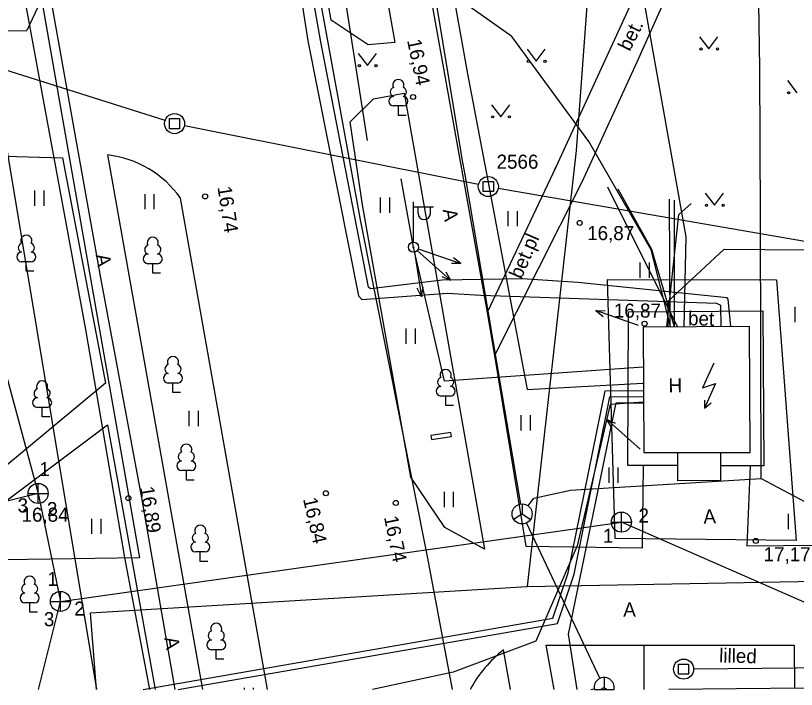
# Model space of a CAD drawing. Extents: x 713540 to 713867, y 6589774 to 6590061.
# Drawn here: x 713700.77 to 713739.67, y 6589774.07 to 6589807.61 of the extents above; entities that cross this region are included whole.
import ezdxf

# ---------------------------------------------------------------- set-up
doc = ezdxf.new("R2010")
doc.units = 0
for name, color, linetype in [('DKAEV', 7, 'Continuous'), ('HALJASTUS', 7, 'Continuous'), ('HOONE', 7, 'Continuous'), ('HOONEDET', 7, 'Continuous'), ('KAEVU_NR', 7, 'Continuous'), ('KKAEV', 7, 'Continuous'), ('KORGUS', 7, 'Continuous'), ('KPKAABEL', 7, 'Continuous'), ('KTRASS', 7, 'Continuous'), ('MPKAABEL', 7, 'Continuous'), ('MPOHULIIN', 7, 'Continuous'), ('POST', 7, 'Continuous'), ('PUU', 7, 'Continuous'), ('RAJATIS', 7, 'Continuous'), ('SIKAEV', 7, 'Continuous'), ('SITRASS', 7, 'Continuous'), ('TEE', 7, 'Continuous'), ('TORU NR', 7, 'Continuous'), ('VTRASS', 7, 'Continuous'), ('Слой 1', 7, 'Continuous')]:
    doc.layers.add(name, color=color, linetype=linetype)

msp = doc.modelspace()

# ---------------------------------------------------------------- linework, layer by layer
at = {"layer": 'DKAEV'}
for p, q in [((713708.442, 6589801.983), (713708.442, 6589802.483)), ((713708.442, 6589802.483), (713708.942, 6589802.483)), ((713708.942, 6589802.483), (713708.942, 6589801.983)), ((713708.942, 6589801.983), (713708.442, 6589801.983)), ((713724.07, 6589798.85), (713724.07, 6589799.35)), ((713724.07, 6589799.35), (713724.57, 6589799.35)), ((713724.57, 6589799.35), (713724.57, 6589798.85)), ((713724.57, 6589798.85), (713724.07, 6589798.85)), ((713733.798, 6589774.828), (713733.798, 6589775.328)), ((713733.798, 6589775.328), (713734.298, 6589775.328)), ((713734.298, 6589775.328), (713734.298, 6589774.828)), ((713734.298, 6589774.828), (713733.798, 6589774.828))]:
    msp.add_line(p, q, dxfattribs=at)
for centre in [(713708.692, 6589802.233), (713724.32, 6589799.1), (713734.048, 6589775.078)]:
    msp.add_circle(centre, 0.5, dxfattribs=at)
at = {"layer": 'HALJASTUS'}
for p, q in [((713734.847, 6589806.557), (713735.31, 6589805.95)), ((713735.31, 6589805.95), (713735.756, 6589806.557)), ((713726.247, 6589805.947), (713726.71, 6589805.34)), ((713726.71, 6589805.34), (713727.156, 6589805.947)), ((713717.837, 6589805.727), (713718.3, 6589805.12)), ((713718.3, 6589805.12), (713718.746, 6589805.727)), ((713739.217, 6589804.377), (713739.68, 6589803.77)), ((713724.477, 6589803.177), (713724.94, 6589802.57)), ((713724.94, 6589802.57), (713725.386, 6589803.177)), ((713701.717, 6589798.909), (713701.717, 6589798.148)), ((713702.172, 6589798.909), (713702.172, 6589798.148)), ((713735.127, 6589798.777), (713735.59, 6589798.17)), ((713735.59, 6589798.17), (713736.036, 6589798.777)), ((713707.201, 6589798.73), (713707.201, 6589797.969)), ((713707.656, 6589798.73), (713707.656, 6589797.969)), ((713718.935, 6589798.55), (713718.935, 6589797.789)), ((713719.39, 6589798.55), (713719.39, 6589797.789)), ((713725.297, 6589797.884), (713725.297, 6589797.123)), ((713725.752, 6589797.884), (713725.752, 6589797.123)), ((713731.873, 6589795.324), (713731.873, 6589794.563)), ((713732.328, 6589795.324), (713732.328, 6589794.563)), ((713739.585, 6589793.113), (713739.585, 6589792.352)), ((713720.215, 6589792.039), (713720.215, 6589791.278)), ((713720.67, 6589792.039), (713720.67, 6589791.278)), ((713709.408, 6589787.928), (713709.408, 6589787.167)), ((713709.863, 6589787.928), (713709.863, 6589787.167)), ((713725.943, 6589787.715), (713725.943, 6589786.954)), ((713726.398, 6589787.715), (713726.398, 6589786.954)), ((713730.316, 6589785.116), (713730.316, 6589784.355)), ((713730.771, 6589785.116), (713730.771, 6589784.355)), ((713722.115, 6589783.9), (713722.115, 6589783.139)), ((713722.57, 6589783.9), (713722.57, 6589783.139)), ((713739.253, 6589782.808), (713739.253, 6589782.047)), ((713704.559, 6589782.566), (713704.559, 6589781.805)), ((713705.014, 6589782.566), (713705.014, 6589781.805)), ((713712.152, 6589774.151), (713712.152, 6589774.068)), ((713712.607, 6589774.151), (713712.607, 6589774.068))]:
    msp.add_line(p, q, dxfattribs=at)
for points in [[(713718.296, 6589801.399), (713715.53, 6589819.13)], [(713732.089, 6589774.068), (713732.086, 6589776.267)]]:
    msp.add_lwpolyline(points, dxfattribs=at)
for centre in [(713734.909, 6589805.95), (713735.738, 6589805.95), (713726.309, 6589805.34), (713727.138, 6589805.34), (713717.899, 6589805.12), (713718.728, 6589805.12), (713739.279, 6589803.77), (713724.539, 6589802.57), (713725.368, 6589802.57), (713735.189, 6589798.17), (713736.018, 6589798.17)]:
    msp.add_circle(centre, 0.055, dxfattribs=at)
at = {"layer": 'HOONE'}
for p, q in [((713735.561, 6589790.316), (713734.993, 6589789.073)), ((713734.993, 6589789.073), (713735.64, 6589789.298)), ((713735.64, 6589789.298), (713735.085, 6589788.069)), ((713735.085, 6589788.465), (713735.085, 6589788.069)), ((713735.085, 6589788.069), (713735.416, 6589788.333))]:
    msp.add_line(p, q, dxfattribs=at)
for points in [[(713726.12, 6589826.52), (713727.58, 6589820.77), (713727.89, 6589819.14), (713729.58, 6589812.84), (713728.69, 6589800.9), (713726.25, 6589779.19)], [(713704.798, 6589774.068), (713704.5, 6589777.88), (713726.25, 6589779.19), (713756.88, 6589779.76), (713802.063, 6589780.323), (713802.696, 6589780.331), (713812.22, 6589780.45), (713824.89, 6589807.23), (713827.83, 6589806.02)], [(713708.215, 6589802.384), (713697.597, 6589805.739)], [(713709.182, 6589802.136), (713723.835, 6589799.221)], [(713700.347, 6589800.843), (713704.8, 6589774.068)], [(713724.813, 6589799.015), (713793.791, 6589787.108)], [(713737.329, 6589792.134), (713732.028, 6589792.104), (713732.063, 6589785.854), (713737.364, 6589785.863), (713737.329, 6589792.134)], [(713735.88, 6589785.861), (713735.883, 6589784.465), (713733.767, 6589784.453), (713733.765, 6589785.857)], [(713734.548, 6589775.083), (713765.244, 6589775.391)]]:
    msp.add_lwpolyline(points, dxfattribs=at)
at = {"layer": 'KKAEV'}
for p, q in [((713701.893, 6589783.324), (713701.893, 6589784.324)), ((713701.393, 6589783.824), (713702.393, 6589783.824)), ((713730.949, 6589781.894), (713730.949, 6589782.894)), ((713730.449, 6589782.394), (713731.449, 6589782.394)), ((713703.004, 6589777.948), (713703.004, 6589778.948)), ((713702.504, 6589778.448), (713703.504, 6589778.448))]:
    msp.add_line(p, q, dxfattribs=at)
for centre in [(713701.893, 6589783.824), (713730.949, 6589782.394), (713703.004, 6589778.448)]:
    msp.add_circle(centre, 0.5, dxfattribs=at)
at = {"layer": 'KORGUS'}
for centre in [(713720.57, 6589803.56), (713710.21, 6589798.61), (713728.87, 6589797.29), (713732.1, 6589792.27), (713706.39, 6589783.59), (713716.23, 6589783.83), (713719.71, 6589783.35), (713737.64, 6589781.46)]:
    msp.add_circle(centre, 0.125, dxfattribs=at)
at = {"layer": 'KPKAABEL'}
for points in [[(713700.447, 6589886.145), (713701.061, 6589885.962), (713701.248, 6589885.623), (713703.334, 6589872.63), (713704.833, 6589863.294), (713707.784, 6589847.812), (713713.528, 6589817.88), (713715.336, 6589806.351), (713717.846, 6589793.663), (713718.024, 6589793.474), (713722.293, 6589793.794), (713723.951, 6589793.699), (713735.68, 6589793.289), (713735.884, 6589793.19), (713735.895, 6589792.126)], [(713736.4, 6589792.129), (713736.273, 6589793.498), (713736.211, 6589793.555), (713728.781, 6589794.331), (713726.012, 6589794.505), (713722.026, 6589794.438), (713718.442, 6589794.01), (713718.345, 6589794.091), (713715.955, 6589806.397), (713713.917, 6589817.996), (713710.127, 6589839.185), (713708.399, 6589847.895)]]:
    msp.add_lwpolyline(points, dxfattribs=at)
at = {"layer": 'KTRASS'}
for p, q in [((713697.109, 6589801.511), (713701.893, 6589783.824)), ((713701.893, 6589783.824), (713692.201, 6589781.393)), ((713701.893, 6589783.824), (713703.004, 6589778.448)), ((713703.004, 6589778.448), (713730.949, 6589782.394)), ((713742.473, 6589777.348), (713730.949, 6589782.394)), ((713701.911, 6589774.068), (713703.004, 6589778.448))]:
    msp.add_line(p, q, dxfattribs=at)
at = {"layer": 'MPKAABEL'}
for points in [[(713694.011, 6589938.961), (713692.89, 6589933.64), (713698.13, 6589925.84), (713701.56, 6589922.83), (713707.37, 6589919), (713707.983, 6589913.318), (713708.27, 6589910.66), (713700.37, 6589905.55), (713699.23, 6589901.46), (713701.24, 6589889.8), (713704.212, 6589873.404), (713706.92, 6589858.46), (713712.25, 6589828.58), (713717.93, 6589797.45), (713721.28, 6589780.69), (713722.515, 6589774.068)], [(713733.391, 6589792.128), (713732.429, 6589795.958), (713729.329, 6589801.34), (713725.485, 6589806.569), (713715.308, 6589813.781), (713706.433, 6589812.173), (713706.056, 6589818.501), (713702.321, 6589837.617), (713696.514, 6589869.947), (713694.084, 6589874.558), (713687.448, 6589873.302), (713670.227, 6589869.773), (713666.658, 6589869.039)], [(713730.01, 6589820.88), (713730.22, 6589818.69), (713733.842, 6589798.375), (713734.16, 6589796.59), (713734.053, 6589792.116)], [(713633.563, 6589809.916), (713654.618, 6589810.191), (713654.93, 6589810.196), (713666.083, 6589810.341), (713690.526, 6589810.39), (713694.651, 6589811.012), (713704.48, 6589811.17), (713715.623, 6589812.086), (713715.845, 6589812.105), (713721.87, 6589812.6), (713723.29, 6589804.72), (713724.128, 6589800.265), (713724.224, 6589799.756), (713726.25, 6589788.99), (713732.01, 6589789.32)], [(713732.03, 6589790.11), (713722.14, 6589789.42), (713720.593, 6589796.085), (713719.97, 6589799.484)], [(713733.748, 6589792.114), (713730.278, 6589799.069)], [(713733.599, 6589792.113), (713732.468, 6589795.974), (713730.789, 6589798.969)], [(713733.378, 6589792.112), (713733.349, 6589798.471)], [(713733.597, 6589792.113), (713733.589, 6589798.424)], [(713733.217, 6589792.111), (713733.811, 6589797.716), (713734.417, 6589798.263)], [(713733.277, 6589792.111), (713733.27, 6589793.4), (713736.06, 6589795.98), (713742.16, 6589795.93), (713742.89, 6589782.79), (713745.398, 6589782.812), (713776.9, 6589782.991), (713793.62, 6589783.07), (713794.36, 6589783.55), (713803.66, 6589789.6), (713809, 6589792.98)], [(713708.877, 6589774.068), (713727.76, 6589777.35), (713728.59, 6589779.8), (713730.38, 6589788.64), (713732.048, 6589788.649)], [(713732.049, 6589788.361), (713730.39, 6589788.25), (713728.75, 6589781.21), (713726.685, 6589776.464), (713722.57, 6589774.933), (713718.548, 6589774.068)], [(713728.745, 6589774.068), (713728.32, 6589776.82), (713730.68, 6589788.33), (713732.049, 6589788.338)]]:
    msp.add_lwpolyline(points, dxfattribs=at)
at = {"layer": 'MPOHULIIN'}
for p, q in [((713720.634, 6589795.839), (713720.998, 6589793.618)), ((713720.78, 6589795.919), (713722.459, 6589794.421)), ((713720.829, 6589796.003), (713722.954, 6589795.263)), ((713722.954, 6589795.263), (713722.479, 6589795.272)), ((713722.954, 6589795.263), (713722.578, 6589795.554)), ((713722.459, 6589794.421), (713722.023, 6589794.611)), ((713722.459, 6589794.421), (713722.222, 6589794.834)), ((713720.998, 6589793.618), (713721.073, 6589794.088)), ((713720.998, 6589793.618), (713720.778, 6589794.04)), ((713729.667, 6589792.926), (713730.044, 6589792.636)), ((713729.667, 6589792.926), (713730.143, 6589792.918)), ((713731.792, 6589792.187), (713729.667, 6589792.926)), ((713730.198, 6589787.518), (713730.434, 6589787.106)), ((713730.198, 6589787.518), (713730.633, 6589787.328)), ((713731.877, 6589786.021), (713730.198, 6589787.518))]:
    msp.add_line(p, q, dxfattribs=at)
at = {"layer": 'POST'}
for p, q in [((713720.593, 6589796.335), (713720.593, 6589798.335)), ((713720.593, 6589798.085), (713721.593, 6589798.085)), ((713720.82, 6589797.765), (713720.82, 6589798.085)), ((713721.433, 6589797.765), (713721.433, 6589798.085))]:
    msp.add_line(p, q, dxfattribs=at)
for radius in [0.25, 0.0234]:
    msp.add_circle((713720.593, 6589796.085), radius, dxfattribs=at)
msp.add_arc((713721.126, 6589797.765), 0.306, 180, 0, dxfattribs=at)
at = {"layer": 'PUU'}
for p, q in [((713720.08, 6589803.115), (713719.6, 6589803.115)), ((713719.84, 6589802.64), (713719.84, 6589803.115)), ((713720.22, 6589802.64), (713719.84, 6589802.64)), ((713701.545, 6589795.359), (713701.065, 6589795.359)), ((713701.305, 6589794.884), (713701.305, 6589795.359)), ((713707.846, 6589795.26), (713707.366, 6589795.26)), ((713707.606, 6589794.785), (713707.606, 6589795.26)), ((713701.685, 6589794.884), (713701.305, 6589794.884)), ((713707.986, 6589794.785), (713707.606, 6589794.785)), ((713708.848, 6589789.32), (713708.368, 6589789.32)), ((713708.608, 6589788.845), (713708.608, 6589789.32)), ((713708.988, 6589788.845), (713708.608, 6589788.845)), ((713722.438, 6589788.674), (713721.958, 6589788.674)), ((713722.198, 6589788.199), (713722.198, 6589788.674)), ((713702.333, 6589788.108), (713701.853, 6589788.108)), ((713702.093, 6589787.633), (713702.093, 6589788.108)), ((713722.578, 6589788.199), (713722.198, 6589788.199)), ((713702.473, 6589787.633), (713702.093, 6589787.633)), ((713709.519, 6589784.961), (713709.039, 6589784.961)), ((713709.279, 6589784.486), (713709.279, 6589784.961)), ((713709.659, 6589784.486), (713709.279, 6589784.486)), ((713710.211, 6589780.916), (713709.731, 6589780.916)), ((713709.971, 6589780.441), (713709.971, 6589780.916)), ((713710.351, 6589780.441), (713709.971, 6589780.441)), ((713701.715, 6589778.38), (713701.235, 6589778.38)), ((713701.475, 6589777.905), (713701.475, 6589778.38)), ((713701.855, 6589777.905), (713701.475, 6589777.905)), ((713711.005, 6589776.045), (713710.525, 6589776.045)), ((713710.765, 6589775.57), (713710.765, 6589776.045)), ((713711.145, 6589775.57), (713710.765, 6589775.57))]:
    msp.add_line(p, q, dxfattribs=at)
for centre, radius, start, end in [((713719.84, 6589804.16), 0.277, 332.5799, 207.4201), ((713719.67, 6589803.813), 0.233, 109.0217, 253.1415), ((713720.01, 6589803.813), 0.233, 286.8508, 70.9859), ((713719.603, 6589803.352), 0.238, 90.0016, 269.3953), ((713720.077, 6589803.352), 0.238, 270.6047, 89.9984), ((713701.305, 6589796.404), 0.277, 332.5799, 207.4201), ((713707.606, 6589796.305), 0.277, 332.5799, 207.4201), ((713701.135, 6589796.056), 0.233, 109.0217, 253.1415), ((713701.475, 6589796.056), 0.233, 286.8508, 70.9859), ((713707.435, 6589795.958), 0.233, 109.0217, 253.1415), ((713707.776, 6589795.958), 0.233, 286.8508, 70.9859), ((713701.067, 6589795.596), 0.238, 90.0016, 269.3953), ((713701.542, 6589795.596), 0.238, 270.6047, 89.9984), ((713707.368, 6589795.498), 0.238, 90.0016, 269.3953), ((713707.843, 6589795.498), 0.238, 270.6047, 89.9984), ((713708.608, 6589790.365), 0.277, 332.5799, 207.4201), ((713708.438, 6589790.017), 0.233, 109.0217, 253.1415), ((713708.778, 6589790.017), 0.233, 286.8508, 70.9859), ((713722.198, 6589789.719), 0.277, 332.5799, 207.4201), ((713702.093, 6589789.153), 0.277, 332.5799, 207.4201), ((713708.37, 6589789.557), 0.238, 90.0016, 269.3953), ((713708.845, 6589789.557), 0.238, 270.6047, 89.9984), ((713722.028, 6589789.372), 0.233, 109.0217, 253.1415), ((713722.368, 6589789.372), 0.233, 286.8508, 70.9859), ((713701.923, 6589788.806), 0.233, 109.0217, 253.1415), ((713702.263, 6589788.806), 0.233, 286.8508, 70.9859), ((713721.96, 6589788.912), 0.238, 90.0016, 269.3953), ((713722.435, 6589788.912), 0.238, 270.6047, 89.9984), ((713701.856, 6589788.346), 0.238, 90.0016, 269.3953), ((713702.331, 6589788.346), 0.238, 270.6047, 89.9984), ((713709.279, 6589786.006), 0.277, 332.5799, 207.4201), ((713709.109, 6589785.658), 0.233, 109.0217, 253.1415), ((713709.449, 6589785.658), 0.233, 286.8508, 70.9859), ((713709.041, 6589785.198), 0.238, 90.0016, 269.3953), ((713709.516, 6589785.198), 0.238, 270.6047, 89.9984), ((713709.971, 6589781.961), 0.277, 332.5799, 207.4201), ((713709.801, 6589781.613), 0.233, 109.0217, 253.1415), ((713710.141, 6589781.613), 0.233, 286.8508, 70.9859), ((713709.733, 6589781.153), 0.238, 90.0016, 269.3953), ((713710.208, 6589781.153), 0.238, 270.6047, 89.9984), ((713701.475, 6589779.425), 0.277, 332.5799, 207.4201), ((713701.305, 6589779.078), 0.233, 109.0217, 253.1415), ((713701.645, 6589779.078), 0.233, 286.8508, 70.9859), ((713701.237, 6589778.618), 0.238, 90.0016, 269.3953), ((713701.712, 6589778.618), 0.238, 270.6047, 89.9984), ((713710.765, 6589777.09), 0.277, 332.5799, 207.4201), ((713710.595, 6589776.743), 0.233, 109.0217, 253.1415), ((713710.935, 6589776.743), 0.233, 286.8508, 70.9859), ((713710.528, 6589776.283), 0.238, 90.0016, 269.3953), ((713711.003, 6589776.283), 0.238, 270.6047, 89.9984)]:
    msp.add_arc(centre, radius, start, end, dxfattribs=at)
at = {"layer": 'RAJATIS'}
msp.add_lwpolyline([(713722.477, 6589786.658), (713722.446, 6589786.856), (713721.458, 6589786.701), (713721.489, 6589786.504), (713722.477, 6589786.658)], dxfattribs=at)
at = {"layer": 'SIKAEV'}
for p, q in [((713726.004, 6589783.302), (713726.004, 6589782.802)), ((713726.004, 6589782.802), (713725.589, 6589782.527)), ((713726.004, 6589782.802), (713726.419, 6589782.527)), ((713730.092, 6589774.664), (713730.092, 6589774.164)), ((713729.601, 6589774.068), (713730.583, 6589774.068)), ((713730.092, 6589774.164), (713729.948, 6589774.068)), ((713730.092, 6589774.164), (713730.237, 6589774.068))]:
    msp.add_line(p, q, dxfattribs=at)
msp.add_circle((713726.004, 6589782.802), 0.5, dxfattribs=at)
msp.add_arc((713730.092, 6589774.164), 0.5, 348.9657, 191.0343, dxfattribs=at)
at = {"layer": 'SITRASS'}
for points in [[(713615.75, 6589870.91), (713621.3, 6589860.3), (713625.233, 6589860.869), (713625.227, 6589860.885), (713640.96, 6589863.23), (713652.708, 6589865.606), (713653.172, 6589865.67), (713666.653, 6589868.422), (713666.793, 6589868.454), (713693.51, 6589873.89), (713696.19, 6589872.18), (713705.63, 6589819.79), (713706.98, 6589814.25), (713714.585, 6589815.353), (713715.248, 6589815.449), (713720.22, 6589816.17), (713721.73, 6589808.13), (713722.95, 6589800.79), (713723.002, 6589800.484), (713723.148, 6589799.687), (713725.92, 6589783.295)], [(713692.355, 6589841.896), (713696.3, 6589835.59), (713698.99, 6589819.49), (713700.82, 6589810.63), (713702.44, 6589801.79), (713704.26, 6589791.98), (713706.2, 6589780.63), (713707.441, 6589774.068)], [(713737.91, 6589784.56), (713737.872, 6589797.591), (713737.85, 6589804.99), (713737.6, 6589821.21), (713737.64, 6589821.26), (713737.82, 6589829.31), (713736.51, 6589835.27), (713734.62, 6589835), (713734.41, 6589834.79), (713734.24, 6589834.58), (713734.43, 6589833.61)], [(713726.305, 6589783.201), (713726.59, 6589783.58), (713728.41, 6589783.99), (713737.91, 6589784.56), (713742.79, 6589781.97), (713755.73, 6589782.08), (713785.81, 6589782.39), (713794.06, 6589782.35), (713801.725, 6589787.367), (713802.954, 6589788.171), (713811.95, 6589794.06), (713820.13, 6589802.81), (713825.16, 6589813.2), (713832.56, 6589810.04)], [(713707.125, 6589774.068), (713727.533, 6589777.615), (713728.3, 6589779.878), (713730.134, 6589788.939), (713732.046, 6589788.949)], [(713726.218, 6589782.35), (713729.878, 6589774.616)], [(713729.425, 6589774.068), (713729.597, 6589774.093)], [(713730.092, 6589774.164), (713730.111, 6589774.068)]]:
    msp.add_lwpolyline(points, dxfattribs=at)
at = {"layer": 'TEE'}
for points in [[(713709.501, 6589875.479), (713713.392, 6589853.877), (713718.226, 6589826.424), (713719.066, 6589821.759), (713719.238, 6589820.801), (713720.341, 6589814.674), (713720.518, 6589813.69), (713723.269, 6589798.406), (713724.259, 6589792.837)], [(713707.371, 6589874.781), (713711.263, 6589853.673), (713719.667, 6589806.269), (713718.326, 6589806.164), (713716.499, 6589807.387), (713708.381, 6589853.164), (713704.698, 6589873.833)], [(713696.453, 6589839.015), (713701.863, 6589808.006), (713701.336, 6589806.867)], [(713737.39, 6589821.21), (713727.69, 6589800.06), (713724.259, 6589792.837)], [(713738.88, 6589821.28), (713731.72, 6589805.3), (713728.981, 6589799.321), (713724.63, 6589790.69)], [(713558.242, 6589774.068), (713558, 6589777.11), (713557.55, 6589780.29), (713553.14, 6589780.32), (713553.11, 6589780.41), (713552.46, 6589795.14), (713552.58, 6589795.15), (713564.88, 6589795.29), (713582.17, 6589795.52), (713594.953, 6589795.665), (713611.695, 6589795.898), (713616.978, 6589806.321), (713631.194, 6589806.435), (713655.999, 6589806.607), (713675.755, 6589806.635), (713680.518, 6589806.639), (713701.336, 6589806.867)], [(713718.059, 6589798.195), (713717.441, 6589802.319), (713718.595, 6589803.465), (713720.127, 6589803.758), (713724.137, 6589781.047), (713722.15, 6589782.132), (713720.458, 6589784.625), (713718.059, 6589798.195)], [(713699.112, 6589800.645), (713703.116, 6589800.535), (713705.247, 6589789.32), (713699.927, 6589784.903), (713685.509, 6589774.068)], [(713710.102, 6589774.068), (713705.361, 6589800.673)], [(713727.477, 6589799.613), (713727.69, 6589800.06)], [(713713.317, 6589774.068), (713708.98, 6589798.527)], [(713724.259, 6589792.837), (713724.63, 6589790.69), (713726.195, 6589781.194), (713731.994, 6589781.117), (713732.054, 6589785.214)], [(713733.766, 6589785.209), (713731.269, 6589785.216), (713731.304, 6589792.869)], [(713731.304, 6589792.869), (713738.002, 6589792.906), (713738.045, 6589785.196), (713735.882, 6589785.203)], [(713688.057, 6589774.068), (713700.032, 6589783.261), (713705.354, 6589787.24), (713707.729, 6589774.068)], [(713737.365, 6589785.198), (713737.195, 6589781.213)], [(713737.195, 6589781.213), (713753.691, 6589781.368), (713775.346, 6589781.61), (713788.698, 6589781.868), (713801.96, 6589782.454)], [(713727.202, 6589776.262), (713739.555, 6589776.274), (713739.575, 6589774.127)], [(713727.594, 6589774.068), (713727.202, 6589776.262)], [(713725.425, 6589774.068), (713725.079, 6589776.043)], [(713740.053, 6589774.131), (713733.312, 6589774.068)]]:
    msp.add_lwpolyline(points, dxfattribs=at)
for centre, radius, start, end in [((713704.789, 6589795.583), 5.122, 35.0884, 83.5978), ((713729.212, 6589770.865), 6.625, 128.596, 151.0836)]:
    msp.add_arc(centre, radius, start, end, dxfattribs=at)
at = {"layer": 'VTRASS'}
msp.add_lwpolyline([(713708.725, 6589774.068), (713707.065, 6589783.601), (713705.018, 6589794.55), (713701.84, 6589812.321), (713699.235, 6589827.436), (713699.875, 6589827.579), (713696.888, 6589845.261), (713694.289, 6589860.829), (713691.539, 6589877.243), (713690.275, 6589883.906), (713690.135, 6589884.996), (713689.231, 6589889.843), (713687.737, 6589897.698), (713684.897, 6589913.25), (713684.491, 6589918.952), (713684.308, 6589921.181)], dxfattribs=at)
at = {"layer": 'Слой 1'}
for points in [[(713706.95, 6589780.62), (713633.23, 6589779.53), (713631.93, 6589779.47), (713632.04, 6589786.08), (713631.13, 6589786.14), (713631.13, 6589806.31), (713631.28, 6589816.48), (713700.64, 6589816.58)], [(713738.67, 6589794.45), (713739.65, 6589781.48), (713730.63, 6589781.58), (713730.26, 6589794.48)]]:
    msp.add_lwpolyline(points, close=True, dxfattribs=at)

# ---------------------------------------------------------------- texts
at = {"layer": 'HALJASTUS'}
msp.add_text('lilled', height=0.7, rotation=358.6126, dxfattribs=at).set_placement((713735.812, 6589775.411))
at = {"layer": 'HOONE'}
msp.add_text('H', height=0.7, rotation=0.3194, dxfattribs=at).set_placement((713733.298, 6589788.849))
at = {"layer": 'HOONEDET'}
for s, rotation, p in [('bet.pl', 66.5033, (713725.967, 6589794.455)), ('bet', 358.5804, (713734.263, 6589792.197))]:
    msp.add_text(s, height=0.7, rotation=rotation, dxfattribs=at).set_placement(p)
at = {"layer": 'KAEVU_NR'}
msp.add_text('2566', height=0.7, dxfattribs=at).set_placement((713724.73, 6589799.99))
at = {"layer": 'KORGUS'}
for s, rotation, p in [('16,94', 281.6767, (713720.269, 6589806.373)), ('16,74', 278.8008, (713710.826, 6589799.069)), ('16,89', 279.2491, (713706.965, 6589784.122)), ('16,84', 282.9753, (713715.085, 6589783.544)), ('16,74', 281.5425, (713719.118, 6589782.642))]:
    msp.add_text(s, height=0.7, rotation=rotation, dxfattribs=at).set_placement(p)
for s, p in [('16,87', (713729.243, 6589796.435)), ('16,87', (713730.573, 6589792.575)), ('16,84', (713701.068, 6589782.415)), ('17,17', (713738.033, 6589780.445))]:
    msp.add_text(s, height=0.7, dxfattribs=at).set_placement(p)
at = {"layer": 'TEE'}
for s, rotation, p in [('bet.', 63.2827, (713731.365, 6589805.792)), ('A', 279.4673, (713722.045, 6589797.943)), ('A', 279.4669, (713704.764, 6589795.691)), ('A', 2.2015, (713735.044, 6589782.315)), ('A', 280.8327, (713708.172, 6589776.624))]:
    msp.add_text(s, height=0.7, rotation=rotation, dxfattribs=at).set_placement(p)
msp.add_text('A', height=0.7, dxfattribs=at).set_placement((713731.042, 6589777.694))
at = {"layer": 'TORU NR'}
for s, p in [('1', (713701.956, 6589784.689)), ('3', (713700.872, 6589782.876)), ('2', (713702.331, 6589782.693)), ('2', (713731.802, 6589782.376)), ('1', (713730.028, 6589781.364)), ('1', (713702.356, 6589779.214)), ('2', (713703.693, 6589777.739)), ('3', (713702.181, 6589777.214))]:
    msp.add_text(s, height=0.7, dxfattribs=at).set_placement(p)

doc.saveas('drawing.dxf')
